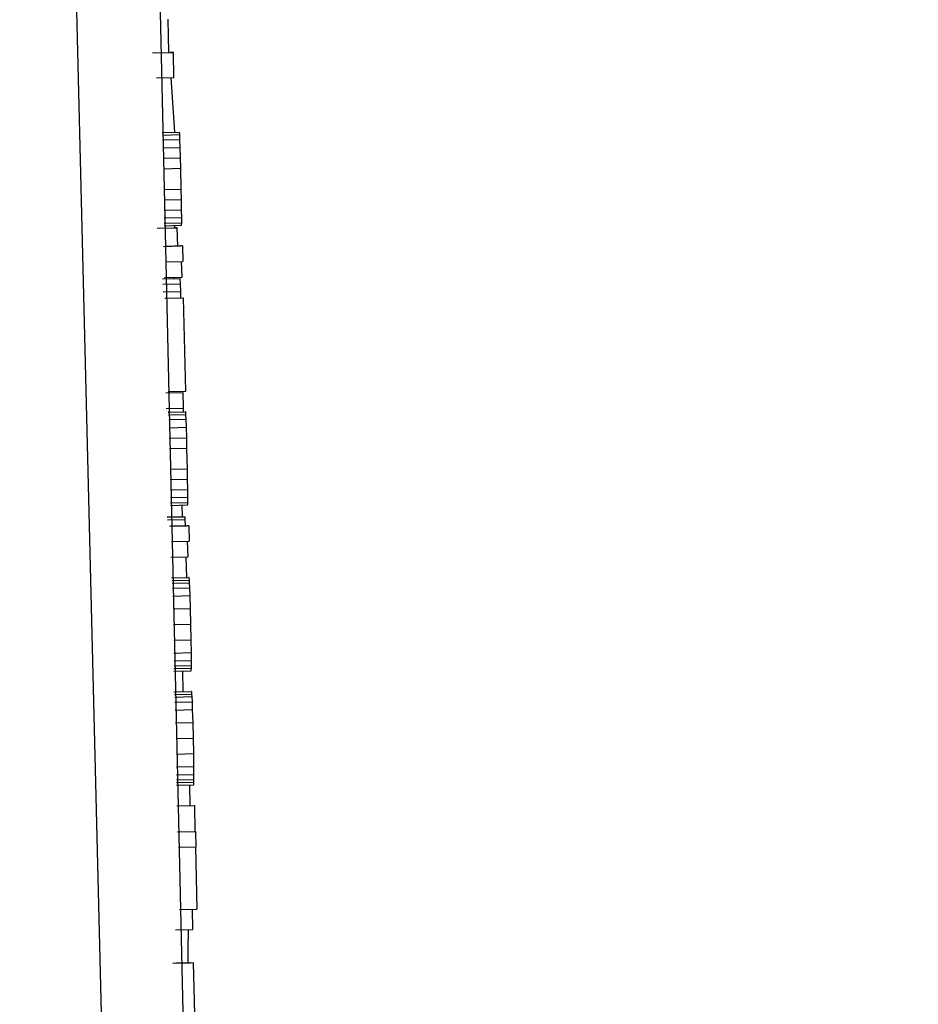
# Model space of a CAD drawing. Header units: inches. Extents: x 170 to 288, y 234 to 248.
# Tile 333 of 480: x 235.431 to 235.4547, y 243.868 to 243.894. Entities that reach past the tile are written whole.
import ezdxf

# ---------------------------------------------------------------- set-up
doc = ezdxf.new("R2010")
doc.units = ezdxf.units.IN
doc.header["$LTSCALE"] = 0.25
doc.header["$MEASUREMENT"] = 0
doc.layers.add('ANNOTATIONS', color=1, linetype='Continuous')
doc.layers.add('STANDARD Z GUIDE MOTOR LH', color=7, linetype='Continuous')
doc.styles.add('ARIAL', font='arial.ttf', dxfattribs={"height": 0.09375})
doc.dimstyles.new('STANDARD$0', dxfattribs={"dimtxt": 0.09375, "dimasz": 0.09375, "dimexe": 0.03125, "dimexo": 0.046875, "dimgap": 0.09, "dimtad": 0, "dimtih": 1, "dimtoh": 1, "dimdec": 4, "dimzin": 0, "dimdsep": 46, "dimtxsty": 'ARIAL', "dimcen": 0.09, "dimadec": 0, "dimazin": 0, "dimtfac": 1, "dimtdec": 4, "dimtofl": 0, "dimtmove": 0, "dimatfit": 1, "dimfxl": 1, "dimtolj": 1, "dimtzin": 0, "dimarcsym": 0})

# ---------------------------------------------------------------- blocks, each defined once
blk = doc.blocks.new('*D42')
at = {"layer": 'ANNOTATIONS', "color": 0, "lineweight": -2, "transparency": 16777216}
for p, q in [((234.726904, 244.143778), (236.441841, 244.143778)), ((236.410591, 244.050028), (236.410591, 242.280117)), ((236.410591, 240.233194), (236.410591, 242.003105)), ((235.133154, 240.139444), (236.441841, 240.139444))]:
    blk.add_line(p, q, dxfattribs=at)
at = {"layer": 'ANNOTATIONS', "color": 0, "transparency": 16777216}
for points in [[(236.394966, 244.050028), (236.426216, 244.050028), (236.410591, 244.143778)], [(236.394966, 240.233194), (236.426216, 240.233194), (236.410591, 240.139444)]]:
    blk.add_solid(points, dxfattribs=at)
at = {"layer": 'defpoints', "color": 0, "transparency": 16777216}
for p in [(234.680029, 244.143778), (236.410591, 244.143778), (235.086279, 240.139444)]:
    blk.add_point(p, dxfattribs=at)
at = {"layer": 'ANNOTATIONS', "color": 0, "transparency": 16777216, "insert": (236.410591, 242.141611), "char_height": 0.09375, "attachment_point": 5, "style": 'ARIAL'}
blk.add_mtext('\\A1;OPENING HEIGHT', dxfattribs=at)

msp = doc.modelspace()

# ---------------------------------------------------------------- linework, layer by layer
at = {"layer": 'STANDARD Z GUIDE MOTOR LH'}
for p, q in [((235.434081, 243.829117), (235.431426, 243.937237)), ((235.433715, 243.937195), (235.436155, 243.829103)), ((235.434914, 243.893126), (235.434894, 243.894005)), ((235.434481, 243.893116), (235.434941, 243.893126)), ((235.434571, 243.893116), (235.43503, 243.893127)), ((235.43503, 243.893127), (235.434941, 243.893126)), ((235.435045, 243.892465), (235.43503, 243.893127)), ((235.434586, 243.892455), (235.435045, 243.892465)), ((235.435072, 243.891024), (235.434974, 243.892464)), ((235.43473, 243.891016), (235.43519, 243.891027)), ((235.434734, 243.891016), (235.435193, 243.891027)), ((235.434739, 243.890948), (235.435198, 243.890958)), ((235.435204, 243.890822), (235.434745, 243.890811)), ((235.435193, 243.891027), (235.43519, 243.891027)), ((235.435198, 243.890958), (235.435193, 243.891027)), ((235.435204, 243.890822), (235.435198, 243.890958)), ((235.43521, 243.890617), (235.435204, 243.890822)), ((235.434751, 243.890606), (235.43521, 243.890617)), ((235.435218, 243.890343), (235.43521, 243.890617)), ((235.434759, 243.890333), (235.435218, 243.890343)), ((235.435225, 243.89007), (235.435218, 243.890343)), ((235.434766, 243.89006), (235.435225, 243.89007)), ((235.435237, 243.889523), (235.435225, 243.89007)), ((235.434778, 243.889513), (235.435237, 243.889523)), ((235.435242, 243.88925), (235.435237, 243.889523)), ((235.434783, 243.88924), (235.435242, 243.88925)), ((235.435247, 243.888977), (235.435242, 243.88925)), ((235.434787, 243.888966), (235.435247, 243.888977)), ((235.43479, 243.888761), (235.435249, 243.888772)), ((235.435249, 243.888772), (235.435247, 243.888977)), ((235.435249, 243.888635), (235.435249, 243.888772)), ((235.434603, 243.888489), (235.435062, 243.888499)), ((235.434674, 243.888489), (235.435133, 243.888499)), ((235.434789, 243.888556), (235.435248, 243.888567)), ((235.43479, 243.888625), (235.435249, 243.888635)), ((235.435062, 243.888499), (235.435064, 243.888563)), ((235.435133, 243.888499), (235.435062, 243.888499)), ((235.435144, 243.888018), (235.435133, 243.888499)), ((235.435248, 243.888567), (235.435249, 243.888635)), ((235.434767, 243.88801), (235.435226, 243.88802)), ((235.435271, 243.88802), (235.434812, 243.88801)), ((235.435271, 243.88802), (235.435226, 243.88802)), ((235.435271, 243.88802), (235.43528, 243.88761)), ((235.434821, 243.8876), (235.43528, 243.88761)), ((235.435258, 243.8872), (235.435243, 243.887609)), ((235.434799, 243.88719), (235.435258, 243.8872)), ((235.435046, 243.887158), (235.435045, 243.887195)), ((235.434743, 243.887151), (235.435202, 243.887161)), ((235.434747, 243.887151), (235.435207, 243.887161)), ((235.434755, 243.887014), (235.435214, 243.887024)), ((235.435207, 243.887161), (235.435202, 243.887161)), ((235.435214, 243.887024), (235.435207, 243.887161)), ((235.435223, 243.886819), (235.435214, 243.887024)), ((235.434764, 243.886809), (235.435223, 243.886819)), ((235.434807, 243.886643), (235.435267, 243.886653)), ((235.434809, 243.886643), (235.435296, 243.886653)), ((235.434842, 243.886643), (235.435301, 243.886653)), ((235.435228, 243.886652), (235.435223, 243.886819)), ((235.435269, 243.886653), (235.435267, 243.886653)), ((235.435301, 243.886653), (235.435296, 243.886653)), ((235.435356, 243.884193), (235.435301, 243.886653)), ((235.434827, 243.884144), (235.435286, 243.884154)), ((235.434896, 243.884183), (235.435356, 243.884193)), ((235.435295, 243.883744), (235.435286, 243.884154)), ((235.434836, 243.883734), (235.435295, 243.883744)), ((235.434894, 243.883636), (235.435353, 243.883647)), ((235.434898, 243.883636), (235.435357, 243.883647)), ((235.434903, 243.883568), (235.435362, 243.883578)), ((235.435293, 243.883645), (235.435295, 243.883744)), ((235.435357, 243.883647), (235.435353, 243.883647)), ((235.435362, 243.883578), (235.435357, 243.883647)), ((235.435368, 243.883442), (235.435362, 243.883578)), ((235.435368, 243.883442), (235.434908, 243.883431)), ((235.435374, 243.883237), (235.435368, 243.883442)), ((235.434915, 243.883226), (235.435374, 243.883237)), ((235.435382, 243.882963), (235.435374, 243.883237)), ((235.434923, 243.882953), (235.435382, 243.882963)), ((235.435389, 243.88269), (235.435382, 243.882963)), ((235.43493, 243.88268), (235.435389, 243.88269)), ((235.435401, 243.882143), (235.435389, 243.88269)), ((235.434942, 243.882133), (235.435401, 243.882143)), ((235.435406, 243.88187), (235.435401, 243.882143)), ((235.434947, 243.88186), (235.435406, 243.88187)), ((235.43541, 243.881597), (235.435406, 243.88187)), ((235.434951, 243.881586), (235.43541, 243.881597)), ((235.435413, 243.881392), (235.43541, 243.881597)), ((235.434954, 243.881381), (235.435413, 243.881392)), ((235.434954, 243.881245), (235.435413, 243.881255)), ((235.435412, 243.881187), (235.435413, 243.881255)), ((235.435413, 243.881255), (235.435413, 243.881392)), ((235.434953, 243.881176), (235.435412, 243.881187)), ((235.43527, 243.880873), (235.435263, 243.881183)), ((235.435324, 243.880874), (235.434865, 243.880864)), ((235.434869, 243.880864), (235.435328, 243.880874)), ((235.434873, 243.880796), (235.435332, 243.880806)), ((235.435324, 243.880874), (235.435328, 243.880874)), ((235.435328, 243.880874), (235.435332, 243.880806)), ((235.435332, 243.880806), (235.435339, 243.880639)), ((235.43493, 243.88063), (235.43539, 243.88064)), ((235.435435, 243.88064), (235.434975, 243.88063)), ((235.435435, 243.88064), (235.43539, 243.88064)), ((235.435435, 243.88064), (235.435444, 243.88023)), ((235.434984, 243.88022), (235.435444, 243.88023)), ((235.435422, 243.87982), (235.435406, 243.880229)), ((235.434963, 243.87981), (235.435422, 243.87982)), ((235.435362, 243.879819), (235.435374, 243.879272)), ((235.434979, 243.879263), (235.435447, 243.879273)), ((235.434994, 243.879195), (235.435453, 243.879205)), ((235.434998, 243.879126), (235.435457, 243.879137)), ((235.435447, 243.879273), (235.435438, 243.879273)), ((235.435453, 243.879205), (235.435447, 243.879273)), ((235.435457, 243.879137), (235.435453, 243.879205)), ((235.435464, 243.879), (235.435457, 243.879137)), ((235.435005, 243.87899), (235.435464, 243.879)), ((235.435472, 243.878795), (235.435464, 243.879)), ((235.435013, 243.878785), (235.435472, 243.878795)), ((235.435482, 243.878453), (235.435472, 243.878795)), ((235.435023, 243.878443), (235.435482, 243.878453)), ((235.435492, 243.878043), (235.435482, 243.878453)), ((235.435033, 243.878033), (235.435492, 243.878043)), ((235.4355, 243.877633), (235.435492, 243.878043)), ((235.435041, 243.877623), (235.4355, 243.877633)), ((235.435505, 243.877292), (235.4355, 243.877633)), ((235.435046, 243.877281), (235.435505, 243.877292)), ((235.435048, 243.877076), (235.435507, 243.877087)), ((235.435507, 243.877087), (235.435505, 243.877292)), ((235.435506, 243.87695), (235.435507, 243.877087)), ((235.435042, 243.876803), (235.435501, 243.876813)), ((235.435045, 243.876871), (235.435505, 243.876882)), ((235.435047, 243.87694), (235.435506, 243.87695)), ((235.435288, 243.876262), (235.435276, 243.876808)), ((235.435501, 243.876813), (235.435505, 243.876882)), ((235.435505, 243.876882), (235.435506, 243.87695)), ((235.435046, 243.876256), (235.435505, 243.876266)), ((235.435054, 243.876256), (235.435513, 243.876266)), ((235.435513, 243.876266), (235.435505, 243.876266)), ((235.43552, 243.876198), (235.435513, 243.876266)), ((235.435061, 243.876188), (235.43552, 243.876198)), ((235.435065, 243.87612), (235.435524, 243.87613)), ((235.435524, 243.87613), (235.43552, 243.876198)), ((235.435531, 243.875993), (235.435524, 243.87613)), ((235.435072, 243.875983), (235.435531, 243.875993)), ((235.435079, 243.875778), (235.435538, 243.875788)), ((235.435538, 243.875788), (235.435531, 243.875993)), ((235.435549, 243.875447), (235.435538, 243.875788)), ((235.43509, 243.875436), (235.435549, 243.875447)), ((235.435559, 243.875037), (235.435549, 243.875447)), ((235.4351, 243.875026), (235.435559, 243.875037)), ((235.435567, 243.874627), (235.435559, 243.875037)), ((235.435108, 243.874616), (235.435567, 243.874627)), ((235.435572, 243.874285), (235.435567, 243.874627)), ((235.435113, 243.874275), (235.435572, 243.874285)), ((235.435573, 243.87408), (235.435572, 243.874285)), ((235.435114, 243.87407), (235.435573, 243.87408)), ((235.435114, 243.873933), (235.435573, 243.873943)), ((235.435571, 243.873875), (235.435573, 243.873943)), ((235.435573, 243.873943), (235.435573, 243.87408)), ((235.435109, 243.873796), (235.435568, 243.873806)), ((235.435112, 243.873865), (235.435571, 243.873875)), ((235.435472, 243.873257), (235.43546, 243.873804)), ((235.435568, 243.873806), (235.435571, 243.873875)), ((235.43512, 243.87325), (235.435585, 243.87326)), ((235.435579, 243.87326), (235.435585, 243.87326)), ((235.435585, 243.87326), (235.4356, 243.872576)), ((235.435141, 243.872566), (235.4356, 243.872576)), ((235.435154, 243.872566), (235.435614, 243.872576)), ((235.4356, 243.872576), (235.435614, 243.872576)), ((235.435614, 243.872576), (235.435623, 243.872166)), ((235.435164, 243.872156), (235.435623, 243.872166)), ((235.435609, 243.872166), (235.435646, 243.870526)), ((235.435187, 243.870516), (235.435646, 243.870526)), ((235.435544, 243.869988), (235.435532, 243.870524)), ((235.435085, 243.869978), (235.435544, 243.869988)), ((235.435416, 243.869469), (235.435427, 243.869986)), ((235.435424, 243.869106), (235.435416, 243.869469)), ((235.435015, 243.869097), (235.435474, 243.869107)), ((235.435026, 243.869097), (235.435485, 243.869107)), ((235.435564, 243.869107), (235.435093, 243.869097)), ((235.435485, 243.869107), (235.435474, 243.869107)), ((235.435485, 243.869105), (235.435485, 243.869107)), ((235.435552, 243.869107), (235.435564, 243.869107)), ((235.435652, 243.86514), (235.435564, 243.869107))]:
    msp.add_line(p, q, dxfattribs=at)

# ---------------------------------------------------------------- dimensions: what is measured, and where the dimension line sits
at = {"layer": 'ANNOTATIONS'}
dim = msp.add_linear_dim(base=(236.410591, 244.143778), p1=(235.086279, 240.139444), p2=(234.680029, 244.143778), angle=90, text='OPENING HEIGHT', dimstyle='STANDARD$0', dxfattribs=at)
dim.commit()
dim.dimension.update_dxf_attribs({"geometry": '*D42', "text_midpoint": (236.410591, 242.141611)})

doc.saveas('drawing.dxf')
